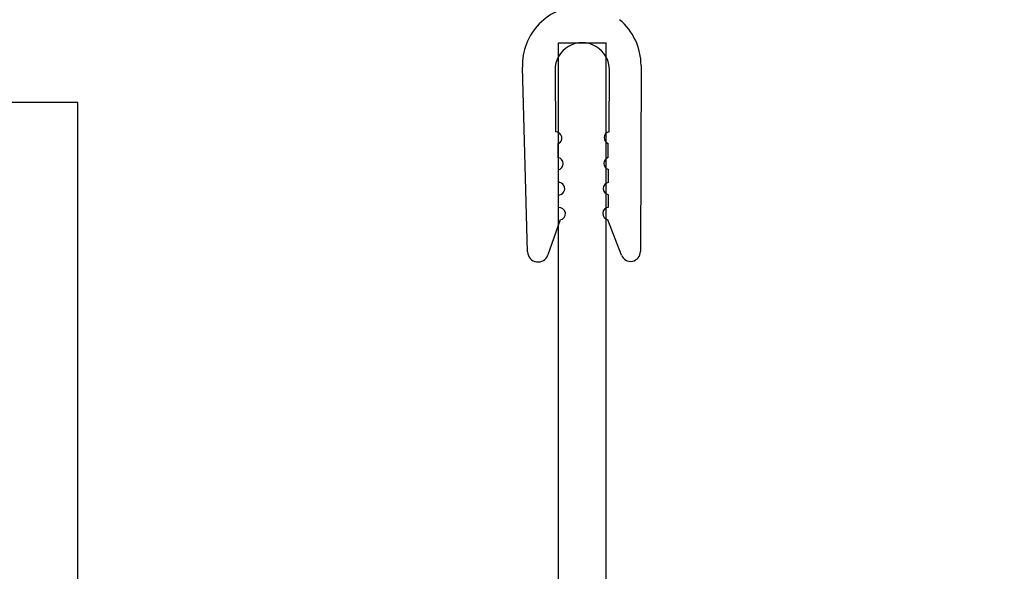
# Model space of a CAD drawing. Header units: inches. Extents: x 170 to 288, y 234 to 248.
# Tile 363 of 480: x 250.5348 to 250.6987, y 236.4735 to 236.5653. Entities that reach past the tile are written whole.
import ezdxf

# ---------------------------------------------------------------- set-up
doc = ezdxf.new("R2010")
doc.units = ezdxf.units.IN
doc.header["$LTSCALE"] = 0.25
doc.header["$MEASUREMENT"] = 0
doc.layers.add('DETAILS', color=4, linetype='Continuous')

msp = doc.modelspace()

# ---------------------------------------------------------------- linework, layer by layer
at = {"layer": 'DETAILS'}
for p, q in [((250.6244867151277, 236.3841144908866), (250.6244867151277, 236.5614522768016)), ((250.6244867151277, 236.5614522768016), (250.6324351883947, 236.5614522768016)), ((250.6324351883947, 236.3841144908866), (250.6324351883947, 236.5614522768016)), ((250.6193713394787, 236.5266554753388), (250.6184939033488, 236.5573983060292)), ((250.6382496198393, 236.5576493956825), (250.6381532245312, 236.5267073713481)), ((250.623940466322, 236.5569043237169), (250.624002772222, 236.5466192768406)), ((250.6329193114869, 236.5466490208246), (250.6329814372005, 236.5569043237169)), ((250.5444676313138, 236.5514999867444), (250.2772920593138, 236.5514999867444)), ((250.5444676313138, 236.3674160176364), (250.5444676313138, 236.5514999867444)), ((250.6244088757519, 236.5446115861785), (250.6244225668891, 236.5423515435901)), ((250.6328012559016, 236.5423557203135), (250.6327872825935, 236.5446623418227)), ((250.6244349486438, 236.5403076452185), (250.6244477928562, 236.5381874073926)), ((250.6328263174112, 236.5382187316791), (250.6328133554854, 236.5403584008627)), ((250.6244603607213, 236.5361127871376), (250.6244730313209, 236.5340212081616)), ((250.6328514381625, 236.5340719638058), (250.6328387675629, 236.5361635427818)), ((250.624775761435, 236.5319641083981), (250.6227506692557, 236.5261346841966)), ((250.6349823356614, 236.5261295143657), (250.6327445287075, 236.5320098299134))]:
    msp.add_line(p, q, dxfattribs=at)
msp.add_circle((250.0676566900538, 236.7346671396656), 0.8370133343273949, dxfattribs=at)
for centre, radius, start, end in [((250.6283697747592, 236.557680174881), 0.009879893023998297, 89.58040332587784, 181.6348443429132), ((250.6283697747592, 236.557680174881), 0.00987989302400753, 359.8215040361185, 50.31656656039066), ((250.6284609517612, 236.556931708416), 0.004520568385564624, 359.6529115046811, 180.3470884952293), ((250.6240307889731, 236.5455800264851), 0.001039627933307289, 291.3260680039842, 91.54424087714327), ((250.6331522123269, 236.5456358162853), 0.001039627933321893, 102.945449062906, 249.4503117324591), ((250.6242379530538, 236.5413284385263), 0.001039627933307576, 280.9228258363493, 79.7713511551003), ((250.6330962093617, 236.5413588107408), 0.001039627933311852, 106.4817900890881, 254.2123869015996), ((250.6245231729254, 236.5371505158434), 0.001039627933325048, 266.536196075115, 94.1579809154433), ((250.6329901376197, 236.5371920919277), 0.001039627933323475, 99.0662151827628, 261.6279618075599), ((250.6246243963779, 236.5329926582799), 0.001039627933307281, 278.3717596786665, 98.37175967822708), ((250.6329197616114, 236.5330345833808), 0.001039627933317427, 93.76814485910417, 260.29627414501), ((250.6211087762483, 236.5267050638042), 0.001738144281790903, 181.6348443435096, 340.843209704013), ((250.6365141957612, 236.5267124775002), 0.00163903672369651, 200.834772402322, 359.8215040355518)]:
    msp.add_arc(centre, radius, start, end, dxfattribs=at)

doc.saveas('drawing.dxf')
